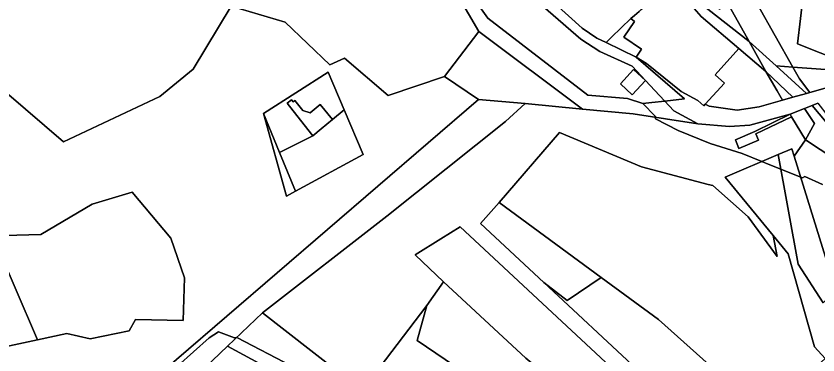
# Model space of a CAD drawing. Extents: x -477304 to -465429, y -1159113 to -1149210.
# Drawn here: x -474718.2 to -474408.5, y -1155222.8 to -1155091.9 of the extents above; entities that cross this region are included whole.
import ezdxf

# ---------------------------------------------------------------- set-up
doc = ezdxf.new("R2010")
doc.units = 0
for name, color, linetype in [('BPEJ_s', 7, 'Continuous'), ('ostatni_s', 7, 'Continuous'), ('PUPFL_s', 7, 'Continuous'), ('trav_porost_s', 7, 'Continuous'), ('voda_s', 7, 'Continuous'), ('zahrada_s', 7, 'Continuous')]:
    doc.layers.add(name, color=color, linetype=linetype)

msp = doc.modelspace()

# ---------------------------------------------------------------- linework, layer by layer
at = {"layer": 'BPEJ_s'}
for points in [[(-474518.05, -1155079.79), (-474499.6, -1155096.52), (-474493.9, -1155100.42), (-474490.34, -1155102.15), (-474478.75, -1155107.74), (-474460.08, -1155123.87), (-474467.67, -1155124.73), (-474472.72, -1155125.31), (-474476.15, -1155125.71), (-474482.07, -1155123.72), (-474497.38, -1155122.44), (-474536.08, -1155092.67), (-474543.1, -1155082.68)], [(-474406.8, -1155156.89), (-474413.6, -1155153.91), (-474414.45, -1155154.34), (-474415.17, -1155154.05), (-474419.96, -1155152.14), (-474422.83, -1155150.99), (-474427.74, -1155149.02), (-474430.2, -1155148.04), (-474437.84, -1155144.98), (-474450.17, -1155141.16), (-474462.51, -1155136.05), (-474471.3, -1155131.52), (-474471.37, -1155131), (-474471.44, -1155130.52), (-474476.15, -1155125.71), (-474472.72, -1155125.31), (-474467.67, -1155124.73), (-474460.08, -1155123.87), (-474478.75, -1155107.74), (-474490.34, -1155102.15), (-474493.9, -1155100.42), (-474499.6, -1155096.52), (-474518.05, -1155079.79)], [(-474543.1, -1155082.68), (-474536.08, -1155092.67), (-474497.38, -1155122.44), (-474482.07, -1155123.72), (-474476.15, -1155125.71), (-474471.44, -1155130.52), (-474471.37, -1155131), (-474471.3, -1155131.52), (-474462.51, -1155136.05), (-474450.17, -1155141.16), (-474437.84, -1155144.98), (-474430.2, -1155148.04), (-474427.74, -1155149.02), (-474422.83, -1155150.99), (-474419.96, -1155152.14), (-474415.17, -1155154.05), (-474414.45, -1155154.34), (-474413.6, -1155153.91), (-474406.8, -1155156.89)], [(-474661.75, -1155232.38), (-474643.67, -1155216.22), (-474640.06, -1155213.88), (-474633.89, -1155216.22), (-474633.02, -1155216.01), (-474611.78, -1155227.06)], [(-474611.78, -1155227.06), (-474633.02, -1155216.01), (-474633.89, -1155216.22), (-474640.06, -1155213.88), (-474643.67, -1155216.22), (-474661.75, -1155232.38)]]:
    msp.add_lwpolyline(points, dxfattribs=at)
at = {"layer": 'ostatni_s'}
for points in [[(-474465.55, -1155049.89), (-474452.27, -1155051.03), (-474418.25, -1155111.57), (-474424.7, -1155111.09), (-474435.03, -1155101.76), (-474443.89, -1155086.15), (-474454.49, -1155069.69)], [(-474416.43, -1155102.54), (-474372.59, -1155119.94), (-474392.93, -1155113.45), (-474418.25, -1155111.57), (-474452.27, -1155051.03), (-474447.38, -1155051.61), (-474436.85, -1155052.86), (-474442.16, -1155055.83), (-474442.01, -1155056.12), (-474443.33, -1155056.85), (-474440.23, -1155062.31), (-474429.46, -1155081.47), (-474427.67, -1155080.49), (-474420, -1155076.13), (-474417.85, -1155074.97), (-474422.93, -1155065.87), (-474420.09, -1155064.29), (-474425.81, -1155054.19), (-474428.1, -1155053.75), (-474417.52, -1155054.51), (-474392.34, -1155079.97), (-474378.92, -1155091.32), (-474396.93, -1155083.31), (-474414.08, -1155082.92)], [(-474428.61, -1155113.23), (-474439.08, -1155104.4), (-474453.68, -1155092.07), (-474458.18, -1155086.89), (-474459.95, -1155084.92), (-474461.03, -1155085.87), (-474467.22, -1155081.02), (-474463.89, -1155078.13), (-474456.94, -1155084.51), (-474435.03, -1155101.76)], [(-474439.08, -1155104.4), (-474448.21, -1155114.54), (-474444.64, -1155117.75), (-474452.03, -1155125.95), (-474452.59, -1155126.58), (-474454.94, -1155124.46), (-474461.3, -1155121.01), (-474474.68, -1155110.24), (-474478.75, -1155107.74), (-474476.66, -1155104.6), (-474483.49, -1155100.08), (-474479.34, -1155094), (-474480.77, -1155092.8), (-474479.4, -1155091.66), (-474477.56, -1155090.06), (-474476.74, -1155089.35), (-474475.22, -1155088.03), (-474467.22, -1155081.02), (-474461.03, -1155085.87), (-474459.95, -1155084.92), (-474458.18, -1155086.89), (-474453.68, -1155092.07)], [(-474424.7, -1155111.09), (-474412.9, -1155121.75), (-474418.24, -1155123.26), (-474428.61, -1155113.23), (-474435.03, -1155101.76)], [(-474479.77, -1155112.55), (-474475.17, -1155116.72), (-474480.22, -1155122.27), (-474484.81, -1155118.09)], [(-474418.24, -1155123.26), (-474422.25, -1155124.4), (-474424.29, -1155120.81), (-474428.61, -1155113.23)], [(-474412.9, -1155121.75), (-474424.7, -1155111.09), (-474418.25, -1155111.57), (-474415.67, -1155116.17), (-474411.68, -1155121.4)], [(-474336.52, -1155136.87), (-474364.41, -1155128.36), (-474396.22, -1155117.02), (-474411.68, -1155121.4), (-474415.67, -1155116.17), (-474418.25, -1155111.57), (-474392.93, -1155113.45), (-474372.59, -1155119.94), (-474335.72, -1155130.92)], [(-474609.78, -1155130.25), (-474613.48, -1155125.53), (-474611.87, -1155124.24), (-474611.26, -1155125.03), (-474610.52, -1155124.45), (-474607.42, -1155128.4), (-474604.61, -1155129.2), (-474600.75, -1155126.01), (-474595.99, -1155131.84), (-474600.38, -1155135.49), (-474603.59, -1155138.15)], [(-474383.69, -1155144.63), (-474402.65, -1155136.03), (-474410.8, -1155126.48), (-474408.5, -1155125.57), (-474404.62, -1155130.66), (-474394.36, -1155136.72)], [(-474610.27, -1155159.56), (-474616.45, -1155144.53), (-474603.59, -1155138.15), (-474600.38, -1155135.49), (-474595.99, -1155131.84), (-474591.51, -1155128.12), (-474584.17, -1155145.4)], [(-474413.73, -1155127.63), (-474409.8, -1155133.37), (-474413.33, -1155139.72), (-474418.71, -1155130.77), (-474419.28, -1155129.82)], [(-474432.87, -1155136.46), (-474419.28, -1155129.82), (-474418.71, -1155130.77), (-474432.49, -1155137.38), (-474431.48, -1155139.81), (-474439.03, -1155143.01), (-474440.33, -1155139.65)], [(-474505.35, -1155201.7), (-474492.27, -1155192.8), (-474470.07, -1155209.07), (-474432.29, -1155243), (-474429.36, -1155245.9), (-474434.68, -1155250.07), (-474430.02, -1155257.61), (-474427.01, -1155261.81), (-474434.41, -1155268.84), (-474448.17, -1155256.43), (-474477.78, -1155228.85), (-474478.44, -1155228.23), (-474514.39, -1155194.75)], [(-474548.92, -1155226.98), (-474563.35, -1155217.17), (-474559.58, -1155203.62), (-474553.09, -1155194.57), (-474521.28, -1155224.08), (-474489.79, -1155250.18), (-474451.3, -1155282.07), (-474457.45, -1155286.9), (-474462.4, -1155283.13), (-474469.29, -1155296.17), (-474483.75, -1155307.51), (-474489.73, -1155302.59), (-474486.07, -1155293.66), (-474520.65, -1155267.01), (-474523.86, -1155274.48), (-474526.88, -1155271.99), (-474553.07, -1155250.42)], [(-474600.54, -1155235.44), (-474610.39, -1155233.51), (-474636.57, -1155219.42), (-474623.05, -1155206.52), (-474584.6, -1155236.46), (-474531.87, -1155277.78), (-474537.85, -1155284.72), (-474578.57, -1155251.35), (-474588.21, -1155243.45)]]:
    msp.add_lwpolyline(points, close=True, dxfattribs=at)
for points in [[(-474475.69, -1155239.5), (-474546.75, -1155173.3), (-474554.16, -1155177.92), (-474564.08, -1155184.1), (-474553.09, -1155194.57), (-474559.58, -1155203.62), (-474584.6, -1155236.46), (-474623.05, -1155206.52), (-474575.07, -1155169.14), (-474529.18, -1155132.56), (-474521.62, -1155125.68), (-474499.48, -1155127.86), (-474479.94, -1155129.67), (-474454.95, -1155133.55), (-474442.66, -1155134.54), (-474434.83, -1155134.08), (-474419.28, -1155129.82), (-474432.87, -1155136.46), (-474440.33, -1155139.65), (-474439.03, -1155143.01), (-474431.48, -1155139.81), (-474432.49, -1155137.38), (-474418.71, -1155130.77), (-474413.33, -1155139.72), (-474417.67, -1155145.98), (-474418.57, -1155143.11), (-474423.86, -1155145.3), (-474444.38, -1155154.16), (-474425.81, -1155176.61), (-474424.23, -1155184.8), (-474435.47, -1155169.4), (-474449.15, -1155157.3), (-474450.86, -1155156.98), (-474476.73, -1155150.13), (-474508.32, -1155136.87), (-474531.7, -1155163.91), (-474538.84, -1155171.98), (-474514.39, -1155194.75), (-474478.44, -1155228.23)], [(-474385.78, -1155157.84), (-474413.33, -1155139.72), (-474409.8, -1155133.37), (-474413.73, -1155127.63), (-474410.8, -1155126.48), (-474402.65, -1155136.03)]]:
    msp.add_lwpolyline(points, dxfattribs=at)
at = {"layer": 'PUPFL_s'}
for points in [[(-474539.9, -1155066.17), (-474500.04, -1155100.76), (-474492.82, -1155105.57), (-474480.23, -1155111.21), (-474475.17, -1155116.72), (-474479.77, -1155112.55), (-474484.81, -1155118.09), (-474480.22, -1155122.27), (-474475.17, -1155116.72), (-474464.21, -1155128.43), (-474454.95, -1155133.55), (-474479.94, -1155129.67), (-474499.48, -1155127.86), (-474539.48, -1155097.83), (-474550.54, -1155078.82)], [(-474744.11, -1155102.65), (-474699.91, -1155140.43), (-474662.66, -1155122.9), (-474649.82, -1155112.36), (-474635.13, -1155088.02), (-474614.26, -1155094.23), (-474597.01, -1155110.7), (-474591.41, -1155108.16), (-474574.47, -1155122.56), (-474552.82, -1155115.18), (-474539.57, -1155124.05), (-474675.73, -1155241.25), (-474680.02, -1155234.83), (-474726.43, -1155238.04)], [(-474731.04, -1155221.48), (-474710, -1155216.95), (-474698.6, -1155214.5), (-474689.63, -1155216.61), (-474674.61, -1155213.49), (-474672.13, -1155209.13), (-474653.69, -1155209.46), (-474653.13, -1155193.03), (-474658.46, -1155177.71), (-474673.4, -1155159.92), (-474688.84, -1155164.59), (-474708.61, -1155176.24), (-474727.32, -1155176.79)]]:
    msp.add_lwpolyline(points, dxfattribs=at)
for points in [[(-474584.17, -1155145.4), (-474591.51, -1155128.12), (-474597.71, -1155113.51), (-474622.62, -1155129.5), (-474613.79, -1155161.47), (-474610.27, -1155159.56)], [(-474663.13, -1155244.76), (-474703.18, -1155291.09), (-474714.14, -1155285.63), (-474682.6, -1155247.08), (-474675.73, -1155241.25), (-474539.57, -1155124.05), (-474521.62, -1155125.68), (-474529.18, -1155132.56), (-474575.07, -1155169.14), (-474623.05, -1155206.52), (-474636.57, -1155219.42)], [(-474622.62, -1155129.5), (-474616.45, -1155144.53), (-474610.27, -1155159.56), (-474613.79, -1155161.47)], [(-474401.65, -1155197.82), (-474417.67, -1155145.98), (-474413.33, -1155139.72), (-474385.78, -1155157.84), (-474382.29, -1155160.15), (-474387.42, -1155171.8)], [(-474416.15, -1155187.74), (-474423.86, -1155145.3), (-474418.57, -1155143.11), (-474417.67, -1155145.98), (-474401.65, -1155197.82), (-474406.49, -1155202.66)], [(-474492.27, -1155192.8), (-474505.35, -1155201.7), (-474514.39, -1155194.75), (-474538.84, -1155171.98), (-474531.7, -1155163.91)], [(-474747.55, -1155184.55), (-474727.32, -1155176.79), (-474710, -1155216.95), (-474731.04, -1155221.48), (-474736.25, -1155202.64)], [(-474584.6, -1155236.46), (-474559.58, -1155203.62), (-474563.35, -1155217.17), (-474548.92, -1155226.98), (-474553.07, -1155250.42), (-474526.88, -1155271.99), (-474531.87, -1155277.78)], [(-474607.85, -1155338.62), (-474664.33, -1155310.46), (-474703.18, -1155291.09), (-474663.13, -1155244.76), (-474636.57, -1155219.42), (-474610.39, -1155233.51), (-474600.54, -1155235.44), (-474588.21, -1155243.45), (-474578.57, -1155251.35)]]:
    msp.add_lwpolyline(points, close=True, dxfattribs=at)
at = {"layer": 'trav_porost_s'}
for points in [[(-474550.52, -1155066.45), (-474550.54, -1155078.82), (-474539.48, -1155097.83), (-474552.82, -1155115.18), (-474574.47, -1155122.56), (-474591.41, -1155108.16), (-474597.01, -1155110.7), (-474614.26, -1155094.23), (-474635.13, -1155088.02), (-474649.82, -1155112.36), (-474662.66, -1155122.9), (-474699.91, -1155140.43), (-474744.11, -1155102.65), (-474706.1, -1155048.54), (-474675.76, -1155025.74), (-474664.95, -1155033.42), (-474621.8, -1155033.96), (-474585.39, -1155043.04), (-474573.32, -1155041.98)], [(-474377.69, -1155056.82), (-474324.85, -1155100.32), (-474338.44, -1155124.71), (-474335.72, -1155130.92), (-474372.59, -1155119.94), (-474416.43, -1155102.54), (-474414.08, -1155082.92), (-474396.93, -1155083.31), (-474378.92, -1155091.32), (-474392.34, -1155079.97), (-474417.52, -1155054.51), (-474399.31, -1155056.28), (-474393.53, -1155056.63), (-474389.36, -1155056.92), (-474384.79, -1155056.93)], [(-474463.89, -1155078.13), (-474461.7, -1155076.23), (-474450.2, -1155085.36), (-474450.63, -1155085.91), (-474446.47, -1155089.21), (-474444.16, -1155086.27), (-474448.31, -1155082.96), (-474449.1, -1155083.99), (-474460.38, -1155075.07), (-474454.49, -1155069.69), (-474443.89, -1155086.15), (-474435.03, -1155101.76), (-474456.94, -1155084.51)], [(-474499.48, -1155127.86), (-474521.62, -1155125.68), (-474539.57, -1155124.05), (-474552.82, -1155115.18), (-474539.48, -1155097.83)], [(-474611.87, -1155124.24), (-474613.48, -1155125.53), (-474609.78, -1155130.25), (-474603.59, -1155138.15), (-474616.45, -1155144.53), (-474622.62, -1155129.5), (-474597.71, -1155113.51), (-474591.51, -1155128.12), (-474595.99, -1155131.84), (-474600.75, -1155126.01), (-474604.61, -1155129.2), (-474607.42, -1155128.4), (-474610.52, -1155124.45), (-474611.26, -1155125.03)], [(-474508.32, -1155136.87), (-474476.73, -1155150.13), (-474450.86, -1155156.98), (-474449.15, -1155157.3), (-474435.47, -1155169.4), (-474424.23, -1155184.8), (-474425.81, -1155176.61), (-474419.98, -1155183.7), (-474409.81, -1155219.67), (-474405.7, -1155224.09), (-474408.81, -1155227), (-474410.57, -1155228.74), (-474424.17, -1155240.52), (-474424.55, -1155242.13), (-474429.36, -1155245.9), (-474432.29, -1155243), (-474470.07, -1155209.07), (-474492.27, -1155192.8), (-474531.7, -1155163.91)], [(-474416.15, -1155187.74), (-474406.49, -1155202.66), (-474401.65, -1155197.82), (-474391.99, -1155228.37), (-474387.59, -1155234.61), (-474389.23, -1155236.56), (-474390.11, -1155237.15), (-474392.24, -1155238.58), (-474405.7, -1155224.09), (-474409.81, -1155219.67), (-474419.98, -1155183.7), (-474425.81, -1155176.61), (-474444.38, -1155154.16), (-474423.86, -1155145.3)], [(-474674.61, -1155213.49), (-474689.63, -1155216.61), (-474698.6, -1155214.5), (-474710, -1155216.95), (-474727.32, -1155176.79), (-474708.61, -1155176.24), (-474688.84, -1155164.59), (-474673.4, -1155159.92), (-474658.46, -1155177.71), (-474653.13, -1155193.03), (-474653.69, -1155209.46), (-474672.13, -1155209.13)], [(-474521.28, -1155224.08), (-474553.09, -1155194.57), (-474564.08, -1155184.1), (-474554.16, -1155177.92), (-474546.75, -1155173.3), (-474475.69, -1155239.5), (-474489.79, -1155250.18)]]:
    msp.add_lwpolyline(points, close=True, dxfattribs=at)
at = {"layer": 'voda_s'}
for points in [[(-474454.95, -1155133.55), (-474464.21, -1155128.43), (-474475.17, -1155116.72), (-474480.23, -1155111.21), (-474492.82, -1155105.57), (-474500.04, -1155100.76), (-474539.9, -1155066.17)], [(-474518.05, -1155079.79), (-474499.6, -1155096.52), (-474493.9, -1155100.42), (-474490.34, -1155102.15), (-474478.75, -1155107.74), (-474474.68, -1155110.24), (-474461.3, -1155121.01), (-474454.94, -1155124.46), (-474452.59, -1155126.58), (-474452.03, -1155125.95), (-474450.51, -1155126.73), (-474439.75, -1155128.17), (-474431.27, -1155126.96), (-474422.25, -1155124.4), (-474418.24, -1155123.26), (-474412.9, -1155121.75), (-474411.68, -1155121.4), (-474396.22, -1155117.02)], [(-474408.5, -1155125.57), (-474410.8, -1155126.48), (-474413.73, -1155127.63), (-474419.28, -1155129.82), (-474434.83, -1155134.08), (-474442.66, -1155134.54), (-474454.95, -1155133.55)]]:
    msp.add_lwpolyline(points, dxfattribs=at)
at = {"layer": 'zahrada_s'}
for points in [[(-474499.6, -1155096.52), (-474518.05, -1155079.79), (-474517.83, -1155072.51), (-474517.48, -1155060.76), (-474513.1, -1155056.37), (-474511.69, -1155054.94), (-474506.07, -1155049.12), (-474502.7, -1155049.82), (-474497.58, -1155054.14), (-474493.25, -1155060.4), (-474491.81, -1155059.4), (-474484.37, -1155065.95), (-474473.96, -1155075.35), (-474467.22, -1155081.02), (-474475.22, -1155088.03), (-474476.74, -1155089.35), (-474477.56, -1155090.06), (-474479.4, -1155091.66), (-474480.77, -1155092.8), (-474488.25, -1155100.09), (-474490.34, -1155102.15), (-474493.9, -1155100.42)], [(-474479.34, -1155094), (-474483.49, -1155100.08), (-474476.66, -1155104.6), (-474478.75, -1155107.74), (-474490.34, -1155102.15), (-474488.25, -1155100.09), (-474480.77, -1155092.8)], [(-474439.75, -1155128.17), (-474450.51, -1155126.73), (-474452.03, -1155125.95), (-474444.64, -1155117.75), (-474448.21, -1155114.54), (-474439.08, -1155104.4), (-474428.61, -1155113.23), (-474424.29, -1155120.81), (-474422.25, -1155124.4), (-474431.27, -1155126.96)]]:
    msp.add_lwpolyline(points, close=True, dxfattribs=at)

doc.saveas('drawing.dxf')
